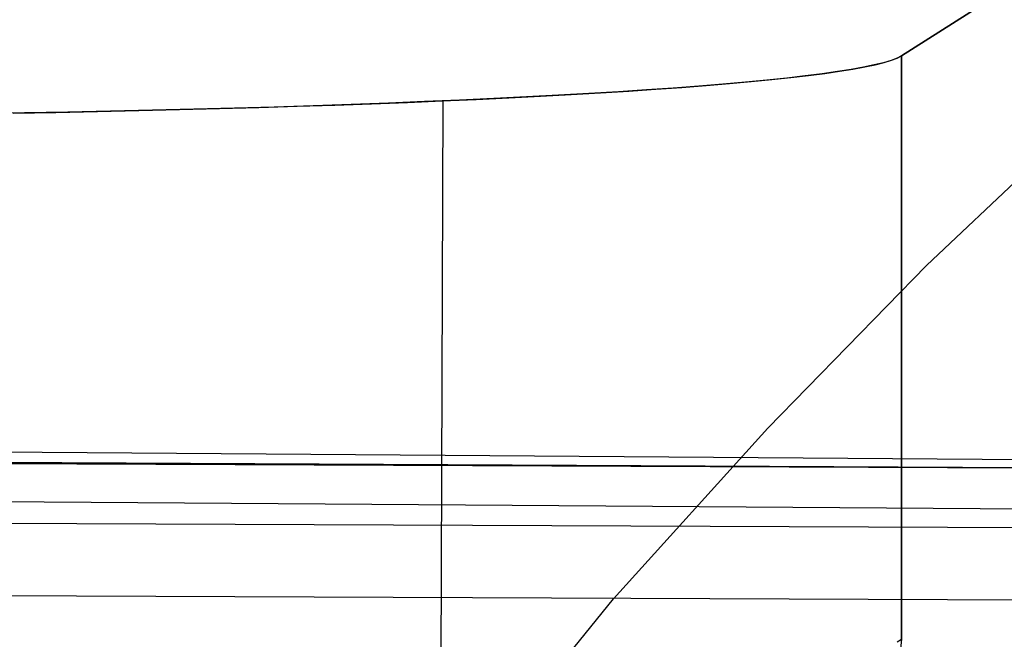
# Model space of a CAD drawing. Header units: millimetres. Extents: x -273 to 273, y -240 to 302.
# Tile 259 of 280: x 180.47 to 187.91, y 232.57 to 237.25. Entities that reach past the tile are written whole.
import ezdxf

# ---------------------------------------------------------------- set-up
doc = ezdxf.new("R2010")
doc.units = ezdxf.units.MM
doc.header["$MEASUREMENT"] = 0
doc.layers.add('IGES level 1', color=7, linetype='Continuous', true_color=0x3e413d)
doc.layers.add('IGES level 2', color=7, linetype='Continuous', true_color=0x008000)

msp = doc.modelspace()

# ---------------------------------------------------------------- linework, layer by layer
at = {"layer": 'IGES level 1'}
for p, q in [((187.1355, 236.9771, 354.6385), (215, 254.709)), ((215, 254.709), (187.1355, 236.9771, 354.6385)), ((187.1355, 236.9771, 354.6385), (187.1024, 236.9597, 354.9856)), ((187.1032, 236.9601, 354.9781), (187.1355, 236.9771, 354.6385)), ((187.1355, 236.9771, 354.6385), (187.1365, 232.5663, 354.6263)), ((187.1365, 232.5663, 354.6263), (187.1355, 236.9771, 354.6385)), ((186.9304, 236.9081, 356.0171), (186.8491, 236.8912, 356.3563)), ((186.8586, 236.893, 356.3196), (186.9369, 236.9096, 355.9875)), ((186.9997, 236.9252, 355.6754), (186.9304, 236.9081, 356.0171)), ((186.9369, 236.9096, 355.9875), (187.0038, 236.9263, 355.653)), ((187.0571, 236.9424, 355.3314), (186.9997, 236.9252, 355.6754)), ((187.0038, 236.9263, 355.653), (187.0593, 236.9432, 355.3164)), ((187.1024, 236.9597, 354.9856), (187.0571, 236.9424, 355.3314)), ((187.0593, 236.9432, 355.3164), (187.1032, 236.9601, 354.9781)), ((186.4074, 236.8251, 357.6784), (186.2684, 236.8091, 357.9983)), ((186.2997, 236.8125, 357.9292), (186.4333, 236.8282, 357.6153)), ((186.5351, 236.8413, 357.3538), (186.4074, 236.8251, 357.6784)), ((186.4333, 236.8282, 357.6153), (186.5562, 236.8442, 357.297)), ((186.6514, 236.8577, 357.025), (186.5351, 236.8413, 357.3538)), ((186.5562, 236.8442, 357.297), (186.6681, 236.8603, 356.9747)), ((186.7561, 236.8744, 356.6924), (186.6514, 236.8577, 357.025)), ((186.6681, 236.8603, 356.9747), (186.769, 236.8766, 356.6488)), ((186.8491, 236.8912, 356.3563), (186.7561, 236.8744, 356.6924)), ((186.769, 236.8766, 356.6488), (186.8586, 236.893, 356.3196)), ((185.6035, 236.7478, 359.2237), (185.411, 236.7333, 359.5147)), ((185.475, 236.738, 359.4206), (185.6601, 236.7523, 359.1339)), ((185.7857, 236.7627, 358.9262), (185.6035, 236.7478, 359.2237)), ((185.6601, 236.7523, 359.1339), (185.8354, 236.7669, 358.8411)), ((185.9574, 236.7779, 358.6226), (185.7857, 236.7627, 358.9262)), ((185.8354, 236.7669, 358.8411), (186.0005, 236.7819, 358.5425)), ((186.1183, 236.7933, 358.3132), (185.9574, 236.7779, 358.6226)), ((186.0005, 236.7819, 358.5425), (186.1553, 236.7971, 358.2384)), ((186.2684, 236.8091, 357.9983), (186.1183, 236.7933, 358.3132)), ((186.1553, 236.7971, 358.2384), (186.2997, 236.8125, 357.9292)), ((184.169, 236.6593, 360.9934), (184.4086, 236.6715, 360.7504)), ((184.5432, 236.6787, 360.6061), (184.303, 236.666, 360.8593)), ((184.4086, 236.6715, 360.7504), (184.6398, 236.684, 360.4993)), ((184.7743, 236.6918, 360.3448), (184.5432, 236.6787, 360.6061)), ((184.6398, 236.684, 360.4993), (184.8623, 236.697, 360.2405)), ((184.9962, 236.7052, 360.0755), (184.7743, 236.6918, 360.3448)), ((184.8623, 236.697, 360.2405), (185.0759, 236.7103, 359.9742)), ((185.2085, 236.7191, 359.7987), (184.9962, 236.7052, 360.0755)), ((185.0759, 236.7103, 359.9742), (185.2802, 236.724, 359.7008)), ((185.411, 236.7333, 359.5147), (185.2085, 236.7191, 359.7987)), ((185.2802, 236.724, 359.7008), (185.475, 236.738, 359.4206)), ((182.6905, 236.5995, 362.1891), (182.3962, 236.5902, 362.3767)), ((182.5698, 236.5956, 362.2679), (182.854, 236.6051, 362.0787)), ((182.9781, 236.6094, 361.9913), (182.6905, 236.5995, 362.1891)), ((182.854, 236.6051, 362.0787), (183.1315, 236.615, 361.8798)), ((183.2586, 236.6198, 361.7837), (182.9781, 236.6094, 361.9913)), ((183.1315, 236.615, 361.8798), (183.4021, 236.6254, 361.6716)), ((183.5316, 236.6307, 361.5664), (183.2586, 236.6198, 361.7837)), ((183.4021, 236.6254, 361.6716), (183.6654, 236.6363, 361.4543)), ((183.797, 236.642, 361.3397), (183.5316, 236.6307, 361.5664)), ((183.6708, 236.6365, 361.4494), (183.6549, 232.1756, 361.4523)), ((183.6654, 236.6363, 361.4543), (183.9211, 236.6476, 361.2282)), ((184.0542, 236.6538, 361.1039), (183.797, 236.642, 361.3397)), ((183.9211, 236.6476, 361.2282), (184.169, 236.6593, 360.9934)), ((184.303, 236.666, 360.8593), (184.0542, 236.6538, 361.1039)), ((180.5094, 236.5451, 363.2774), (180.1784, 236.5396, 363.3883)), ((180.4235, 236.5436, 363.3075), (180.7445, 236.5495, 363.1908)), ((180.8364, 236.5512, 363.155), (180.5094, 236.5451, 363.2774)), ((180.7445, 236.5495, 363.1908), (181.0613, 236.5558, 363.0633)), ((181.1588, 236.5579, 363.0213), (180.8364, 236.5512, 363.155)), ((181.0613, 236.5558, 363.0633), (181.3735, 236.5628, 362.925)), ((181.4764, 236.5652, 362.8764), (181.1588, 236.5579, 363.0213)), ((181.3735, 236.5628, 362.925), (181.6808, 236.5702, 362.7761)), ((181.7888, 236.573, 362.7206), (181.4764, 236.5652, 362.8764)), ((181.6808, 236.5702, 362.7761), (181.9829, 236.5782, 362.6169)), ((182.0955, 236.5813, 362.5539), (181.7888, 236.573, 362.7206)), ((181.9829, 236.5782, 362.6169), (182.2793, 236.5866, 362.4474)), ((182.3962, 236.5902, 362.3767), (182.0955, 236.5813, 362.5539)), ((182.2793, 236.5866, 362.4474), (182.5698, 236.5956, 362.2679)), ((228.542, 233.6869, 420.4429), (152.5133, 234.0159, 413.8627)), ((152.5133, 234.0159, 413.8626), (228.542, 233.6869, 420.4429)), ((228.4359, 233.2324, 421.4401), (152.4425, 233.5635, 414.8607)), ((187.1365, 232.5663, 354.6263), (187.0535, 231.7947, 355.6821)), ((187.1042, 232.5468, 354.9663), (187.1365, 232.5663, 354.6263))]:
    msp.add_line(p, q, dxfattribs=at)
at = {"layer": 'IGES level 2', "color": 31, "true_color": 0xfabe47}
for p, q in [((187.3242, 235.3927, 759.3564), (188.5605, 236.5616, 762.4361)), ((186.1245, 234.162, 756.1495), (187.3242, 235.3927, 759.3564)), ((184.9607, 232.8731, 752.8199), (186.1245, 234.162, 756.1495)), ((212.6203, 233.7372, 440.3483), (149.2137, 234.0626, 435.0852)), ((212.6203, 233.7372, 440.3483), (174.1197, 234.0277, 436.9303)), ((213.2746, 233.3728, 430.3641), (174.6557, 233.645, 426.9405)), ((143.6866, 233.0457, 414.6882), (215.339, 232.7536, 420.5338)), ((143.6866, 233.0457, 414.6883), (215.339, 232.7536, 420.5338)), ((182.737, 230.1339, 745.8099), (184.9607, 232.8731, 752.8199))]:
    msp.add_line(p, q, dxfattribs=at)

doc.saveas('drawing.dxf')
